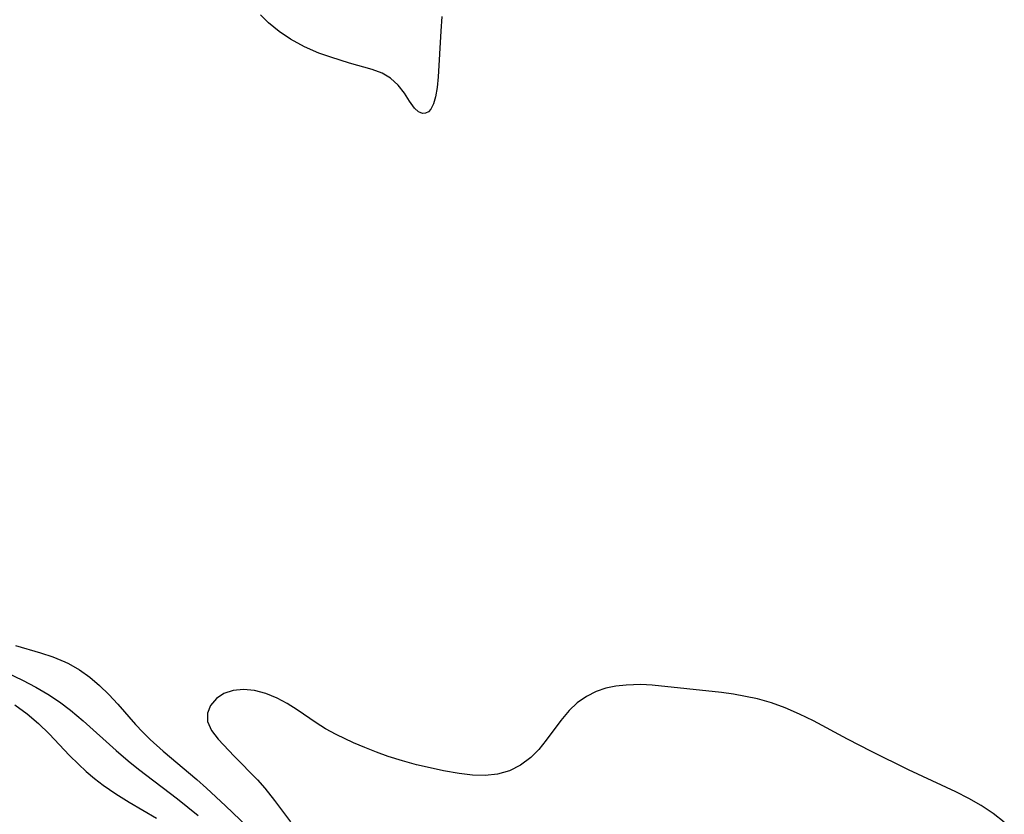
# Model space of a CAD drawing. Header units: metres. Extents: x 1073367 to 1082519, y 1569854 to 1574957.
# Tile 379 of 656: x 1076322 to 1076437, y 1573764 to 1573856. Entities that reach past the tile are written whole.
import ezdxf

# ---------------------------------------------------------------- set-up
doc = ezdxf.new("R2010")
doc.units = ezdxf.units.M
doc.layers.add('CGG_CurvaNivelLidar_v1', color=253, linetype='Continuous', lineweight=30)

msp = doc.modelspace()

# ---------------------------------------------------------------- linework, layer by layer
at = {"layer": 'CGG_CurvaNivelLidar_v1'}
for p, q in [((1076351.1945, 1573856.0259, 68), (1076350.2559, 1573856.956, 68)), ((1076371.3996, 1573856.7372, 68), (1076371.274, 1573855.0586, 68)), ((1076352.4364, 1573855.0077, 68), (1076351.1945, 1573856.0259, 68)), ((1076353.7693, 1573854.1106, 68), (1076352.4364, 1573855.0077, 68)), ((1076371.274, 1573855.0586, 68), (1076370.9877, 1573849.7298, 68)), ((1076355.3877, 1573853.2267, 68), (1076353.7693, 1573854.1106, 68)), ((1076357.0626, 1573852.4948, 68), (1076355.3877, 1573853.2267, 68)), ((1076358.4677, 1573851.993, 68), (1076357.0626, 1573852.4948, 68)), ((1076360.6191, 1573851.3244, 68), (1076358.4677, 1573851.993, 68)), ((1076363.2733, 1573850.5664, 68), (1076360.6191, 1573851.3244, 68)), ((1076364.4383, 1573850.1277, 68), (1076363.2733, 1573850.5664, 68)), ((1076365.4366, 1573849.5674, 68), (1076364.4383, 1573850.1277, 68)), ((1076366.3289, 1573848.7411, 68), (1076365.4366, 1573849.5674, 68)), ((1076367.0351, 1573847.8008, 68), (1076366.3289, 1573848.7411, 68)), ((1076370.9877, 1573849.7298, 68), (1076370.8619, 1573848.4751, 68)), ((1076367.6402, 1573846.8702, 68), (1076367.0351, 1573847.8008, 68)), ((1076370.8619, 1573848.4751, 68), (1076370.6755, 1573847.3711, 68)), ((1076368.2207, 1573846.0783, 68), (1076367.6402, 1573846.8702, 68)), ((1076370.4441, 1573846.5709, 68), (1076370.1309, 1573845.9597, 68)), ((1076370.6755, 1573847.3711, 68), (1076370.4441, 1573846.5709, 68)), ((1076368.7012, 1573845.6417, 68), (1076368.2207, 1573846.0783, 68)), ((1076368.8804, 1573845.5398, 68), (1076368.7012, 1573845.6417, 68)), ((1076369.1638, 1573845.4538, 68), (1076368.8804, 1573845.5398, 68)), ((1076369.4969, 1573845.4774, 68), (1076369.1638, 1573845.4538, 68)), ((1076369.8326, 1573845.6478, 68), (1076369.4969, 1573845.4774, 68)), ((1076370.1309, 1573845.9597, 68), (1076369.8326, 1573845.6478, 68)), ((1076321.6618, 1573783.3815, 68), (1076324.6028, 1573782.5362, 68)), ((1076324.6028, 1573782.5362, 68), (1076326.0486, 1573782.0697, 68)), ((1076326.0486, 1573782.0697, 68), (1076327.4478, 1573781.4985, 68)), ((1076318.7847, 1573781.1148, 67.5), (1076322.5083, 1573779.3364, 67.5)), ((1076327.4478, 1573781.4985, 68), (1076327.8683, 1573781.2909, 68)), ((1076327.8683, 1573781.2909, 68), (1076329.135, 1573780.5506, 68)), ((1076329.135, 1573780.5506, 68), (1076330.3396, 1573779.6881, 68)), ((1076322.5083, 1573779.3364, 67.5), (1076324.0658, 1573778.5437, 67.5)), ((1076324.0658, 1573778.5437, 67.5), (1076325.452, 1573777.7263, 67.5)), ((1076330.3396, 1573779.6881, 68), (1076331.4843, 1573778.7243, 68)), ((1076331.4843, 1573778.7243, 68), (1076332.5681, 1573777.6747, 68)), ((1076391.6911, 1573778.6426, 68.5), (1076390.5183, 1573778.4032, 68.5)), ((1076392.91, 1573778.7771, 68.5), (1076391.6911, 1573778.6426, 68.5)), ((1076394.6324, 1573778.8228, 68.5), (1076392.91, 1573778.7771, 68.5)), ((1076395.9433, 1573778.7559, 68.5), (1076394.6324, 1573778.8228, 68.5)), ((1076404.0311, 1573777.8937, 68.5), (1076395.9433, 1573778.7559, 68.5)), ((1076325.452, 1573777.7263, 67.5), (1076326.792, 1573776.8234, 67.5)), ((1076332.5681, 1573777.6747, 68), (1076333.6186, 1573776.5289, 68)), ((1076345.9961, 1573777.7696, 68.5), (1076345.1028, 1573777.1967, 68.5)), ((1076347.0755, 1573778.1362, 68.5), (1076345.9961, 1573777.7696, 68.5)), ((1076348.282, 1573778.2686, 68.5), (1076347.0755, 1573778.1362, 68.5)), ((1076349.5679, 1573778.1422, 68.5), (1076348.282, 1573778.2686, 68.5)), ((1076350.8899, 1573777.7877, 68.5), (1076349.5679, 1573778.1422, 68.5)), ((1076352.2108, 1573777.2398, 68.5), (1076350.8899, 1573777.7877, 68.5)), ((1076388.2601, 1573777.439, 68.5), (1076387.2071, 1573776.6811, 68.5)), ((1076389.4052, 1573778.0306, 68.5), (1076388.2601, 1573777.439, 68.5)), ((1076390.5183, 1573778.4032, 68.5), (1076389.4052, 1573778.0306, 68.5)), ((1076405.44, 1573777.6988, 68.5), (1076404.0311, 1573777.8937, 68.5)), ((1076406.8426, 1573777.4548, 68.5), (1076405.44, 1573777.6988, 68.5)), ((1076408.2329, 1573777.1489, 68.5), (1076406.8426, 1573777.4548, 68.5)), ((1076321.6115, 1573776.4604, 67), (1076323.0312, 1573775.4102, 67)), ((1076326.792, 1573776.8234, 67.5), (1076328.0868, 1573775.8465, 67.5)), ((1076333.6186, 1573776.5289, 68), (1076335.69, 1573774.1599, 68)), ((1076344.4321, 1573776.4026, 68.5), (1076344.0751, 1573775.4826, 68.5)), ((1076345.1028, 1573777.1967, 68.5), (1076344.4321, 1573776.4026, 68.5)), ((1076353.3746, 1573776.6074, 68.5), (1076352.2108, 1573777.2398, 68.5)), ((1076354.5154, 1573775.8872, 68.5), (1076353.3746, 1573776.6074, 68.5)), ((1076387.2071, 1573776.6811, 68.5), (1076386.2503, 1573775.7867, 68.5)), ((1076409.8601, 1573776.6884, 68.5), (1076408.2329, 1573777.1489, 68.5)), ((1076411.4549, 1573776.1193, 68.5), (1076409.8601, 1573776.6884, 68.5)), ((1076323.0312, 1573775.4102, 67), (1076324.3651, 1573774.274, 67)), ((1076328.0868, 1573775.8465, 67.5), (1076329.5715, 1573774.5984, 67.5)), ((1076344.0751, 1573775.4826, 68.5), (1076344.0825, 1573774.512, 68.5)), ((1076356.7545, 1573774.3626, 68.5), (1076354.5154, 1573775.8872, 68.5)), ((1076386.2503, 1573775.7867, 68.5), (1076385.2826, 1573774.6502, 68.5)), ((1076413.1135, 1573775.3974, 68.5), (1076411.4549, 1573776.1193, 68.5)), ((1076414.7428, 1573774.59, 68.5), (1076413.1135, 1573775.3974, 68.5)), ((1076324.3651, 1573774.274, 67), (1076325.6108, 1573773.0671, 67)), ((1076329.5715, 1573774.5984, 67.5), (1076333.4029, 1573771.1295, 67.5)), ((1076335.69, 1573774.1599, 68), (1076336.5192, 1573773.2798, 68)), ((1076344.0825, 1573774.512, 68.5), (1076344.5267, 1573773.4867, 68.5)), ((1076357.8183, 1573773.683, 68.5), (1076356.7545, 1573774.3626, 68.5)), ((1076385.2826, 1573774.6502, 68.5), (1076383.5639, 1573772.328, 68.5)), ((1076418.7266, 1573772.4694, 68.5), (1076414.7428, 1573774.59, 68.5)), ((1076325.6108, 1573773.0671, 67), (1076327.9811, 1573770.5621, 67)), ((1076336.5192, 1573773.2798, 68), (1076337.384, 1573772.4252, 68)), ((1076344.5267, 1573773.4867, 68.5), (1076345.3114, 1573772.4528, 68.5)), ((1076359.0677, 1573773.0112, 68.5), (1076357.8183, 1573773.683, 68.5)), ((1076361.0973, 1573772.0488, 68.5), (1076359.0677, 1573773.0112, 68.5)), ((1076337.384, 1573772.4252, 68), (1076338.8995, 1573771.0591, 68)), ((1076345.3114, 1573772.4528, 68.5), (1076347.1861, 1573770.4743, 68.5)), ((1076362.4168, 1573771.4765, 68.5), (1076361.0973, 1573772.0488, 68.5)), ((1076383.5639, 1573772.328, 68.5), (1076382.7074, 1573771.2644, 68.5)), ((1076421.5224, 1573771.0359, 68.5), (1076418.7266, 1573772.4694, 68.5)), ((1076327.9811, 1573770.5621, 67), (1076329.0093, 1573769.5575, 67)), ((1076333.4029, 1573771.1295, 67.5), (1076334.8133, 1573769.9334, 67.5)), ((1076338.8995, 1573771.0591, 68), (1076342.8246, 1573767.7541, 68)), ((1076363.7737, 1573770.9353, 68.5), (1076362.4168, 1573771.4765, 68.5)), ((1076365.1621, 1573770.438, 68.5), (1076363.7737, 1573770.9353, 68.5)), ((1076382.7074, 1573771.2644, 68.5), (1076381.7692, 1573770.3071, 68.5)), ((1076425.8562, 1573768.903, 68.5), (1076421.5224, 1573771.0359, 68.5)), ((1076329.0093, 1573769.5575, 67), (1076329.9355, 1573768.7075, 67)), ((1076334.8133, 1573769.9334, 67.5), (1076336.0241, 1573768.9717, 67.5)), ((1076347.1861, 1573770.4743, 68.5), (1076349.9118, 1573767.7221, 68.5)), ((1076366.7998, 1573769.9296, 68.5), (1076365.1621, 1573770.438, 68.5)), ((1076368.4557, 1573769.4817, 68.5), (1076366.7998, 1573769.9296, 68.5)), ((1076370.0354, 1573769.1007, 68.5), (1076368.4557, 1573769.4817, 68.5)), ((1076380.5988, 1573769.4346, 68.5), (1076379.3018, 1573768.7787, 68.5)), ((1076381.7692, 1573770.3071, 68.5), (1076380.5988, 1573769.4346, 68.5)), ((1076329.9355, 1573768.7075, 67), (1076330.8954, 1573767.8883, 67)), ((1076336.0241, 1573768.9717, 67.5), (1076340.5892, 1573765.5093, 67.5)), ((1076371.6043, 1573768.7674, 68.5), (1076370.0354, 1573769.1007, 68.5)), ((1076373.4254, 1573768.4488, 68.5), (1076371.6043, 1573768.7674, 68.5)), ((1076374.9711, 1573768.2645, 68.5), (1076373.4254, 1573768.4488, 68.5)), ((1076376.4678, 1573768.2172, 68.5), (1076374.9711, 1573768.2645, 68.5)), ((1076377.9027, 1573768.3662, 68.5), (1076376.4678, 1573768.2172, 68.5)), ((1076379.3018, 1573768.7787, 68.5), (1076377.9027, 1573768.3662, 68.5)), ((1076431.3459, 1573766.3056, 68.5), (1076425.8562, 1573768.903, 68.5)), ((1076330.8954, 1573767.8883, 67), (1076331.8944, 1573767.1105, 67)), ((1076331.8944, 1573767.1105, 67), (1076333.389, 1573766.0833, 67)), ((1076342.8246, 1573767.7541, 68), (1076343.9581, 1573766.7456, 68)), ((1076349.9118, 1573767.7221, 68.5), (1076350.7776, 1573766.7532, 68.5)), ((1076333.389, 1573766.0833, 67), (1076334.9437, 1573765.1203, 67)), ((1076343.9581, 1573766.7456, 68), (1076346.1883, 1573764.668, 68)), ((1076350.7776, 1573766.7532, 68.5), (1076351.8902, 1573765.3243, 68.5)), ((1076432.8618, 1573765.535, 68.5), (1076431.3459, 1573766.3056, 68.5)), ((1076334.9437, 1573765.1203, 67), (1076338.1205, 1573763.2284, 67)), ((1076340.5892, 1573765.5093, 67.5), (1076342.9841, 1573763.5655, 67.5)), ((1076351.8902, 1573765.3243, 68.5), (1076353.7594, 1573762.8134, 68.5)), ((1076434.3255, 1573764.7076, 68.5), (1076432.8618, 1573765.535, 68.5)), ((1076346.1883, 1573764.668, 68), (1076349.6119, 1573761.4188, 68)), ((1076435.7172, 1573763.8022, 68.5), (1076434.3255, 1573764.7076, 68.5)), ((1076437.0126, 1573762.7925, 68.5), (1076435.7172, 1573763.8022, 68.5))]:
    msp.add_line(p, q, dxfattribs=at)

doc.saveas('drawing.dxf')
